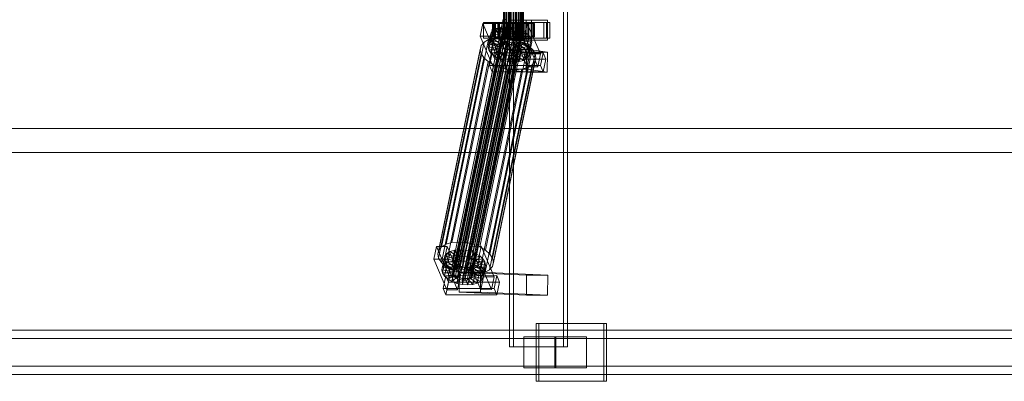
# Model space of a CAD drawing. Header units: millimetres. Extents: x -3490 to 61924, y -72580 to 6847.
# Tile 519 of 656: x 20618 to 21504, y -18456 to -18130. Entities that reach past the tile are written whole.
import ezdxf

# ---------------------------------------------------------------- set-up
doc = ezdxf.new("R2010")
doc.units = ezdxf.units.MM
doc.layers.add('superior_C02', color=7, linetype='Continuous', lineweight=0)

msp = doc.modelspace()

# ---------------------------------------------------------------- linework, layer by layer
at = {"layer": 'superior_C02'}
for p, q in [((21058.851, -17575), (21058.851, -18425)), ((21062.427, -18425), (21062.427, -17575)), ((21107.342, -18425), (21107.342, -17575)), ((21110.918, -17575), (21110.918, -18425)), ((21053.359, -18148), (21053.359, -17852)), ((21053.571, -18148), (21053.571, -17852)), ((21053.761, -18148), (21053.761, -17852)), ((21054.38, -18148), (21054.38, -17852)), ((21054.748, -18148), (21054.748, -17852)), ((21055.733, -18148), (21055.733, -17852)), ((21056.253, -18148), (21056.253, -17852)), ((21057.537, -18148), (21057.537, -17852)), ((21058.174, -18148), (21058.174, -17852)), ((21059.669, -18148), (21059.669, -17852)), ((21060.379, -18148), (21060.379, -17852)), ((21061.984, -18148), (21061.984, -17852)), ((21062.719, -18148), (21062.719, -17852)), ((21064.324, -18148), (21064.324, -17852)), ((21065.034, -18148), (21065.034, -17852)), ((21066.53, -18148), (21066.53, -17852)), ((21067.166, -18148), (21067.166, -17852)), ((21068.451, -18148), (21068.451, -17852)), ((21068.97, -18148), (21068.97, -17852)), ((21069.956, -18148), (21069.956, -17852)), ((21070.323, -18148), (21070.323, -17852)), ((21070.943, -17852), (21070.943, -18148)), ((21071.133, -18148), (21071.133, -17852)), ((21071.344, -18148), (21071.344, -17852)), ((21053.003, -18130), (21032.6, -18228.298)), ((21034.379, -18228.298), (21054.781, -18130)), ((21034.763, -18133.859), (21032.382, -18145.327)), ((21044.308, -18133.847), (21034.763, -18133.859)), ((21046.513, -18161.391), (21034.763, -18133.859)), ((21044.997, -18133), (21035.451, -18133)), ((21035.451, -18133), (21035.451, -18147)), ((21049.758, -18133), (21035.451, -18133)), ((21041.928, -18145.315), (21044.308, -18133.847)), ((21043.814, -18134), (21043.368, -18134)), ((21043.368, -18134), (21053.359, -18134)), ((21043.368, -18146), (21043.368, -18134)), ((21043.368, -18134), (21044.215, -18134)), ((21045.523, -18134), (21043.814, -18134)), ((21043.814, -18134), (21053.571, -18134)), ((21043.814, -18146), (21043.814, -18134)), ((21047.172, -18138.419), (21044.155, -18140.156)), ((21044.215, -18134), (21053.761, -18134)), ((21044.215, -18146), (21044.215, -18134)), ((21044.215, -18134), (21046.299, -18134)), ((21044.308, -18133.847), (21056.059, -18161.379)), ((21044.997, -18147), (21044.997, -18133)), ((21044.997, -18133), (21059.303, -18133)), ((21045.132, -18148.249), (21047.172, -18138.419)), ((21048.379, -18134), (21045.523, -18134)), ((21045.523, -18134), (21054.38, -18134)), ((21045.523, -18146), (21045.523, -18134)), ((21092.116, -18133), (21046.298, -18133)), ((21046.298, -18133), (21046.298, -18147)), ((21049.278, -18133), (21046.298, -18133)), ((21046.299, -18134), (21054.748, -18134)), ((21046.299, -18146), (21046.299, -18134)), ((21046.299, -18134), (21049.477, -18134)), ((21051.082, -18137.325), (21047.172, -18138.419)), ((21047.172, -18138.419), (21054.065, -18143.38)), ((21052.188, -18134), (21048.379, -18134)), ((21048.379, -18134), (21055.733, -18134)), ((21048.379, -18146), (21048.379, -18134)), ((21049.042, -18147.155), (21051.082, -18137.325)), ((21049.278, -18147), (21049.278, -18133)), ((21049.278, -18133), (21095.097, -18133)), ((21049.477, -18134), (21056.253, -18134)), ((21049.477, -18146), (21049.477, -18134)), ((21049.477, -18134), (21053.532, -18134)), ((21049.758, -18147), (21049.758, -18133)), ((21049.758, -18133), (21059.303, -18133)), ((21055.617, -18136.948), (21051.082, -18137.325)), ((21051.082, -18137.325), (21055.917, -18142.862)), ((21056.689, -18134), (21052.188, -18134)), ((21052.188, -18134), (21057.537, -18134)), ((21052.188, -18146), (21052.188, -18134)), ((21053.359, -18134), (21053.571, -18134)), ((21053.359, -18134), (21053.359, -18146)), ((21053.761, -18134), (21053.359, -18134)), ((21053.532, -18134), (21058.174, -18134)), ((21053.532, -18146), (21053.532, -18134)), ((21053.532, -18134), (21058.188, -18134)), ((21053.571, -18134), (21054.38, -18134)), ((21053.571, -18134), (21053.571, -18146)), ((21053.577, -18146.777), (21055.617, -18136.948)), ((21053.761, -18134), (21053.761, -18146)), ((21054.748, -18134), (21053.761, -18134)), ((21054.38, -18134), (21055.733, -18134)), ((21054.38, -18134), (21054.38, -18146)), ((21054.748, -18134), (21054.748, -18146)), ((21056.253, -18134), (21054.748, -18134)), ((21060.47, -18137.313), (21055.617, -18136.948)), ((21055.617, -18136.948), (21058.065, -18142.683)), ((21055.733, -18134), (21057.537, -18134)), ((21055.733, -18134), (21055.733, -18146)), ((21056.253, -18134), (21056.253, -18146)), ((21058.174, -18134), (21056.253, -18134)), ((21061.576, -18134), (21056.689, -18134)), ((21056.689, -18134), (21059.669, -18134)), ((21056.689, -18146), (21056.689, -18134)), ((21057.537, -18134), (21059.669, -18134)), ((21057.537, -18134), (21057.537, -18146)), ((21058.174, -18134), (21058.174, -18146)), ((21060.379, -18134), (21058.174, -18134)), ((21058.188, -18134), (21060.379, -18134)), ((21058.188, -18146), (21058.188, -18134)), ((21058.188, -18134), (21063.128, -18134)), ((21058.43, -18147.143), (21060.47, -18137.313)), ((21059.303, -18133), (21059.303, -18147)), ((21078.752, -18131), (21059.661, -18131)), ((21059.661, -18131), (21059.661, -18149)), ((21073.849, -18131), (21059.661, -18131)), ((21059.669, -18134), (21061.984, -18134)), ((21059.669, -18134), (21059.669, -18146)), ((21060.47, -18137.313), (21060.364, -18142.856)), ((21060.379, -18134), (21060.379, -18146)), ((21062.719, -18134), (21060.379, -18134)), ((21065.309, -18138.396), (21060.47, -18137.313)), ((21066.516, -18134), (21061.576, -18134)), ((21061.576, -18134), (21061.984, -18134)), ((21061.576, -18146), (21061.576, -18134)), ((21061.984, -18134), (21064.324, -18134)), ((21061.984, -18134), (21061.984, -18146)), ((21065.309, -18138.396), (21062.656, -18143.369)), ((21063.128, -18134), (21062.719, -18134)), ((21062.719, -18134), (21062.719, -18146)), ((21065.034, -18134), (21062.719, -18134)), ((21065.308, -18133.821), (21062.928, -18145.289)), ((21063.128, -18146), (21063.128, -18134)), ((21063.128, -18134), (21068.015, -18134)), ((21063.269, -18148.226), (21065.309, -18138.396)), ((21066.516, -18134), (21064.324, -18134)), ((21064.324, -18134), (21066.53, -18134)), ((21064.324, -18134), (21064.324, -18146)), ((21068.015, -18134), (21065.034, -18134)), ((21065.034, -18134), (21065.034, -18146)), ((21067.166, -18134), (21065.034, -18134)), ((21074.854, -18133.809), (21065.308, -18133.821)), ((21077.059, -18161.353), (21065.308, -18133.821)), ((21069.804, -18140.123), (21065.309, -18138.396)), ((21075.542, -18133), (21065.997, -18133)), ((21065.997, -18133), (21065.997, -18147)), ((21080.303, -18133), (21065.997, -18133)), ((21071.172, -18134), (21066.516, -18134)), ((21066.516, -18146), (21066.516, -18134)), ((21071.172, -18134), (21066.53, -18134)), ((21066.53, -18134), (21068.451, -18134)), ((21066.53, -18134), (21066.53, -18146)), ((21072.516, -18134), (21067.166, -18134)), ((21067.166, -18134), (21067.166, -18146)), ((21068.97, -18134), (21067.166, -18134)), ((21068.015, -18146), (21068.015, -18134)), ((21068.015, -18134), (21072.516, -18134)), ((21075.227, -18134), (21068.451, -18134)), ((21068.451, -18134), (21069.956, -18134)), ((21068.451, -18134), (21068.451, -18146)), ((21076.324, -18134), (21068.97, -18134)), ((21068.97, -18134), (21068.97, -18146)), ((21070.323, -18134), (21068.97, -18134)), ((21078.405, -18134), (21069.956, -18134)), ((21069.956, -18134), (21070.943, -18134)), ((21069.956, -18134), (21069.956, -18146)), ((21079.181, -18134), (21070.323, -18134)), ((21070.323, -18134), (21070.323, -18146)), ((21071.133, -18134), (21070.323, -18134)), ((21070.943, -18134), (21080.488, -18134)), ((21070.943, -18146), (21070.943, -18134)), ((21070.943, -18134), (21071.344, -18134)), ((21080.89, -18134), (21071.133, -18134)), ((21071.133, -18134), (21071.133, -18146)), ((21071.344, -18134), (21071.133, -18134)), ((21075.227, -18134), (21071.172, -18134)), ((21071.172, -18146), (21071.172, -18134)), ((21081.336, -18134), (21071.344, -18134)), ((21071.344, -18134), (21071.344, -18146)), ((21072.473, -18145.277), (21074.854, -18133.809)), ((21072.516, -18146), (21072.516, -18134)), ((21072.516, -18134), (21076.324, -18134)), ((21073.849, -18149), (21073.849, -18131)), ((21073.849, -18131), (21092.94, -18131)), ((21074.854, -18133.809), (21086.604, -18161.341)), ((21078.405, -18134), (21075.227, -18134)), ((21075.227, -18146), (21075.227, -18134)), ((21075.542, -18147), (21075.542, -18133)), ((21075.542, -18133), (21089.849, -18133)), ((21076.324, -18146), (21076.324, -18134)), ((21076.324, -18134), (21079.181, -18134)), ((21080.488, -18134), (21078.405, -18134)), ((21078.405, -18146), (21078.405, -18134)), ((21078.752, -18149), (21078.752, -18131)), ((21078.752, -18131), (21092.94, -18131)), ((21079.181, -18146), (21079.181, -18134)), ((21079.181, -18134), (21080.89, -18134)), ((21080.303, -18147), (21080.303, -18133)), ((21080.303, -18133), (21089.849, -18133)), ((21080.488, -18134), (21080.488, -18146)), ((21081.336, -18134), (21080.488, -18134)), ((21080.89, -18146), (21080.89, -18134)), ((21080.89, -18134), (21081.336, -18134)), ((21081.336, -18146), (21081.336, -18134)), ((21089.849, -18133), (21089.849, -18147)), ((21092.116, -18147), (21092.116, -18133)), ((21092.116, -18133), (21095.097, -18133)), ((21092.94, -18131), (21092.94, -18149)), ((21095.097, -18133), (21095.097, -18147)), ((21007.012, -18331.197), (21045.267, -18146.887)), ((21007.365, -18358.68), (21051.74, -18144.881)), ((21007.642, -18360.017), (21052.018, -18146.218)), ((21007.692, -18357.434), (21052.067, -18143.635)), ((21008.505, -18361.352), (21052.881, -18147.554)), ((21008.601, -18356.363), (21052.976, -18142.565)), ((21010.03, -18355.541), (21054.405, -18141.742)), ((21011.882, -18355.022), (21056.257, -18141.224)), ((21013.076, -18330.692), (21051.33, -18146.383)), ((21014.03, -18354.844), (21058.405, -18141.045)), ((21016.329, -18355.017), (21060.704, -18141.218)), ((21018.621, -18355.53), (21062.996, -18141.731)), ((21019.563, -18331.181), (21057.817, -18146.872)), ((21020.75, -18356.348), (21065.126, -18142.549)), ((21022.572, -18357.415), (21066.947, -18143.617)), ((21023.961, -18358.659), (21068.337, -18144.861)), ((21069.2, -18146.196), (21024.824, -18359.995)), ((21025.102, -18361.332), (21069.477, -18147.533)), ((21032.382, -18145.327), (21041.928, -18145.315)), ((21032.382, -18145.327), (21044.133, -18172.859)), ((21035.451, -18147), (21044.997, -18147)), ((21035.451, -18147), (21049.758, -18147)), ((21039.506, -18154.877), (21041.546, -18145.047)), ((21045.267, -18146.887), (21040.041, -18148.35)), ((21040.092, -18157.698), (21042.132, -18147.868)), ((21040.196, -18152.246), (21042.236, -18142.416)), ((21042.236, -18142.416), (21041.546, -18145.047)), ((21041.546, -18145.047), (21051.4, -18146.52)), ((21041.546, -18145.047), (21042.132, -18147.868)), ((21053.678, -18172.847), (21041.928, -18145.315)), ((21042.115, -18149.985), (21044.155, -18140.156)), ((21042.132, -18147.868), (21051.678, -18147.856)), ((21042.132, -18147.868), (21043.954, -18150.688)), ((21044.155, -18140.156), (21042.236, -18142.416)), ((21042.236, -18142.416), (21051.727, -18145.274)), ((21053.359, -18146), (21043.368, -18146)), ((21043.368, -18146), (21043.814, -18146)), ((21044.215, -18146), (21043.368, -18146)), ((21053.571, -18146), (21043.814, -18146)), ((21043.814, -18146), (21045.523, -18146)), ((21044.155, -18140.156), (21052.636, -18144.203)), ((21053.761, -18146), (21044.215, -18146)), ((21046.299, -18146), (21044.215, -18146)), ((21059.303, -18147), (21044.997, -18147)), ((21045.132, -18148.249), (21049.042, -18147.155)), ((21051.33, -18146.383), (21045.267, -18146.887)), ((21054.38, -18146), (21045.523, -18146)), ((21045.523, -18146), (21048.379, -18146)), ((21046.298, -18147), (21092.116, -18147)), ((21046.298, -18147), (21049.278, -18147)), ((21054.748, -18146), (21046.299, -18146)), ((21049.477, -18146), (21046.299, -18146)), ((21055.733, -18146), (21048.379, -18146)), ((21048.379, -18146), (21052.188, -18146)), ((21049.042, -18147.155), (21053.577, -18146.777)), ((21053.877, -18152.692), (21049.042, -18147.155)), ((21095.097, -18147), (21049.278, -18147)), ((21051.4, -18146.52), (21049.36, -18156.35)), ((21056.253, -18146), (21049.477, -18146)), ((21053.532, -18146), (21049.477, -18146)), ((21051.678, -18147.856), (21049.637, -18157.686)), ((21051.727, -18145.274), (21049.687, -18155.103)), ((21059.303, -18147), (21049.758, -18147)), ((21052.636, -18144.203), (21050.596, -18154.033)), ((21057.817, -18146.872), (21051.33, -18146.383)), ((21051.4, -18146.52), (21051.727, -18145.274)), ((21051.678, -18147.856), (21051.4, -18146.52)), ((21052.541, -18149.192), (21051.678, -18147.856)), ((21051.727, -18145.274), (21052.636, -18144.203)), ((21052.067, -18143.635), (21051.74, -18144.881)), ((21051.74, -18144.881), (21052.018, -18146.218)), ((21052.018, -18146.218), (21052.881, -18147.554)), ((21054.065, -18143.38), (21052.025, -18153.21)), ((21052.976, -18142.565), (21052.067, -18143.635)), ((21057.537, -18146), (21052.188, -18146)), ((21052.188, -18146), (21056.689, -18146)), ((21052.636, -18144.203), (21054.065, -18143.38)), ((21052.881, -18147.554), (21054.27, -18148.798)), ((21054.405, -18141.742), (21052.976, -18142.565)), ((21053.571, -18146), (21053.359, -18146)), ((21053.359, -18146), (21053.761, -18146)), ((21058.174, -18146), (21053.532, -18146)), ((21058.188, -18146), (21053.532, -18146)), ((21054.38, -18146), (21053.571, -18146)), ((21056.025, -18152.513), (21053.577, -18146.777)), ((21053.577, -18146.777), (21058.43, -18147.143)), ((21053.761, -18146), (21054.748, -18146)), ((21055.917, -18142.862), (21053.877, -18152.692)), ((21054.065, -18143.38), (21055.917, -18142.862)), ((21055.733, -18146), (21054.38, -18146)), ((21056.257, -18141.224), (21054.405, -18141.742)), ((21054.748, -18146), (21056.253, -18146)), ((21057.537, -18146), (21055.733, -18146)), ((21055.917, -18142.862), (21058.065, -18142.683)), ((21058.065, -18142.683), (21056.025, -18152.513)), ((21056.253, -18146), (21058.174, -18146)), ((21058.405, -18141.045), (21056.257, -18141.224)), ((21059.669, -18146), (21056.689, -18146)), ((21056.689, -18146), (21061.576, -18146)), ((21059.669, -18146), (21057.537, -18146)), ((21064.286, -18148.32), (21057.817, -18146.872)), ((21058.065, -18142.683), (21060.364, -18142.856)), ((21058.174, -18146), (21060.379, -18146)), ((21060.379, -18146), (21058.188, -18146)), ((21063.128, -18146), (21058.188, -18146)), ((21060.364, -18142.856), (21058.324, -18152.686)), ((21058.324, -18152.686), (21058.43, -18147.143)), ((21060.704, -18141.218), (21058.405, -18141.045)), ((21058.43, -18147.143), (21063.269, -18148.226)), ((21061.984, -18146), (21059.669, -18146)), ((21060.364, -18142.856), (21062.656, -18143.369)), ((21060.379, -18146), (21062.719, -18146)), ((21062.656, -18143.369), (21060.616, -18153.199)), ((21062.996, -18141.731), (21060.704, -18141.218)), ((21061.984, -18146), (21061.576, -18146)), ((21061.576, -18146), (21066.516, -18146)), ((21064.324, -18146), (21061.984, -18146)), ((21062.656, -18143.369), (21064.785, -18144.188)), ((21062.719, -18146), (21063.128, -18146)), ((21062.719, -18146), (21065.034, -18146)), ((21064.785, -18144.188), (21062.745, -18154.017)), ((21062.928, -18145.289), (21072.473, -18145.277)), ((21062.928, -18145.289), (21074.679, -18172.821)), ((21065.126, -18142.549), (21062.996, -18141.731)), ((21068.015, -18146), (21063.128, -18146)), ((21066.53, -18146), (21064.324, -18146)), ((21064.324, -18146), (21066.516, -18146)), ((21066.607, -18145.255), (21064.567, -18155.085)), ((21069.804, -18140.123), (21064.785, -18144.188)), ((21064.785, -18144.188), (21066.607, -18145.255)), ((21065.034, -18146), (21068.015, -18146)), ((21065.034, -18146), (21067.166, -18146)), ((21066.947, -18143.617), (21065.126, -18142.549)), ((21067.997, -18146.499), (21065.956, -18156.329)), ((21065.997, -18147), (21075.542, -18147)), ((21065.997, -18147), (21080.303, -18147)), ((21066.516, -18146), (21071.172, -18146)), ((21068.451, -18146), (21066.53, -18146)), ((21066.53, -18146), (21071.172, -18146)), ((21073.65, -18142.377), (21066.607, -18145.255)), ((21066.607, -18145.255), (21067.997, -18146.499)), ((21066.819, -18157.665), (21068.86, -18147.835)), ((21068.337, -18144.861), (21066.947, -18143.617)), ((21067.166, -18146), (21072.516, -18146)), ((21067.166, -18146), (21068.97, -18146)), ((21067.764, -18149.953), (21069.804, -18140.123)), ((21076.583, -18145.003), (21067.997, -18146.499)), ((21067.997, -18146.499), (21068.86, -18147.835)), ((21072.516, -18146), (21068.015, -18146)), ((21069.2, -18146.196), (21068.337, -18144.861)), ((21069.956, -18146), (21068.451, -18146)), ((21068.451, -18146), (21075.227, -18146)), ((21068.86, -18147.835), (21078.405, -18147.823)), ((21068.86, -18147.835), (21069.137, -18149.171)), ((21068.97, -18146), (21076.324, -18146)), ((21068.97, -18146), (21070.323, -18146)), ((21069.15, -18148.779), (21069.477, -18147.533)), ((21069.477, -18147.533), (21069.2, -18146.196)), ((21073.65, -18142.377), (21069.804, -18140.123)), ((21070.943, -18146), (21069.956, -18146)), ((21069.956, -18146), (21078.405, -18146)), ((21070.323, -18146), (21079.181, -18146)), ((21070.323, -18146), (21071.133, -18146)), ((21080.488, -18146), (21070.943, -18146)), ((21071.344, -18146), (21070.943, -18146)), ((21071.133, -18146), (21080.89, -18146)), ((21071.133, -18146), (21071.344, -18146)), ((21071.172, -18146), (21075.227, -18146)), ((21071.344, -18146), (21081.336, -18146)), ((21071.609, -18152.207), (21073.65, -18142.377)), ((21084.224, -18172.809), (21072.473, -18145.277)), ((21076.324, -18146), (21072.516, -18146)), ((21076.583, -18145.003), (21073.65, -18142.377)), ((21074.543, -18154.833), (21076.583, -18145.003)), ((21075.227, -18146), (21078.405, -18146)), ((21089.849, -18147), (21075.542, -18147)), ((21079.181, -18146), (21076.324, -18146)), ((21078.405, -18147.823), (21076.365, -18157.653)), ((21078.405, -18147.823), (21076.583, -18145.003)), ((21078.405, -18146), (21080.488, -18146)), ((21078.991, -18150.644), (21078.405, -18147.823)), ((21080.89, -18146), (21079.181, -18146)), ((21089.849, -18147), (21080.303, -18147)), ((21080.488, -18146), (21081.336, -18146)), ((21081.336, -18146), (21080.89, -18146)), ((21095.097, -18147), (21092.116, -18147)), ((20995.187, -18338.003), (21033.442, -18153.694)), ((20997.753, -18334.981), (21036.007, -18150.672)), ((21001.786, -18332.659), (21040.041, -18148.35)), ((21009.895, -18362.596), (21054.27, -18148.798)), ((21011.716, -18363.664), (21056.092, -18149.865)), ((21013.846, -18364.482), (21058.221, -18150.683)), ((21016.138, -18364.995), (21060.513, -18151.196)), ((21018.436, -18365.168), (21062.812, -18151.369)), ((21020.585, -18364.989), (21064.96, -18151.191)), ((21022.437, -18364.471), (21066.812, -18150.672)), ((21023.866, -18363.648), (21068.241, -18149.85)), ((21024.775, -18362.578), (21069.15, -18148.779)), ((21026.031, -18332.629), (21064.286, -18148.32)), ((21032.041, -18334.938), (21070.296, -18150.629)), ((21033.442, -18153.694), (21032.52, -18157.211)), ((21036.007, -18150.672), (21033.442, -18153.694)), ((21040.041, -18148.35), (21036.007, -18150.672)), ((21037.182, -18337.95), (21075.437, -18153.641)), ((21039.506, -18154.877), (21040.196, -18152.246)), ((21049.36, -18156.35), (21039.506, -18154.877)), ((21040.092, -18157.698), (21039.506, -18154.877)), ((21040.196, -18152.246), (21042.115, -18149.985)), ((21049.687, -18155.103), (21040.196, -18152.246)), ((21041.914, -18160.518), (21043.954, -18150.688)), ((21042.115, -18149.985), (21045.132, -18148.249)), ((21050.596, -18154.033), (21042.115, -18149.985)), ((21043.954, -18150.688), (21052.541, -18149.192)), ((21043.954, -18150.688), (21046.888, -18153.314)), ((21044.847, -18163.144), (21046.888, -18153.314)), ((21052.025, -18153.21), (21045.132, -18148.249)), ((21046.888, -18153.314), (21053.93, -18150.436)), ((21046.888, -18153.314), (21050.733, -18155.567)), ((21048.693, -18165.397), (21050.733, -18155.567)), ((21049.687, -18155.103), (21049.36, -18156.35)), ((21049.36, -18156.35), (21049.637, -18157.686)), ((21050.596, -18154.033), (21049.687, -18155.103)), ((21052.541, -18149.192), (21050.5, -18159.022)), ((21052.025, -18153.21), (21050.596, -18154.033)), ((21050.733, -18155.567), (21055.752, -18151.503)), ((21050.733, -18155.567), (21055.229, -18157.295)), ((21053.93, -18150.436), (21051.89, -18160.266)), ((21053.877, -18152.692), (21052.025, -18153.21)), ((21053.93, -18150.436), (21052.541, -18149.192)), ((21053.761, -18148), (21053.359, -18148)), ((21053.359, -18148), (21053.571, -18148)), ((21053.571, -18148), (21054.38, -18148)), ((21055.752, -18151.503), (21053.712, -18161.333)), ((21054.748, -18148), (21053.761, -18148)), ((21056.025, -18152.513), (21053.877, -18152.692)), ((21055.752, -18151.503), (21053.93, -18150.436)), ((21054.27, -18148.798), (21056.092, -18149.865)), ((21054.38, -18148), (21055.733, -18148)), ((21056.253, -18148), (21054.748, -18148)), ((21055.229, -18157.295), (21057.881, -18152.321)), ((21055.733, -18148), (21057.537, -18148)), ((21057.881, -18152.321), (21055.752, -18151.503)), ((21057.881, -18152.321), (21055.841, -18162.151)), ((21058.324, -18152.686), (21056.025, -18152.513)), ((21056.092, -18149.865), (21058.221, -18150.683)), ((21058.174, -18148), (21056.253, -18148)), ((21057.537, -18148), (21059.669, -18148)), ((21060.173, -18152.835), (21057.881, -18152.321)), ((21060.173, -18152.835), (21058.133, -18162.664)), ((21060.379, -18148), (21058.174, -18148)), ((21058.221, -18150.683), (21060.513, -18151.196)), ((21060.616, -18153.199), (21058.324, -18152.686)), ((21059.661, -18149), (21078.752, -18149)), ((21073.849, -18149), (21059.661, -18149)), ((21059.669, -18148), (21061.984, -18148)), ((21060.067, -18158.378), (21060.173, -18152.835)), ((21062.472, -18153.008), (21060.173, -18152.835)), ((21062.719, -18148), (21060.379, -18148)), ((21062.472, -18153.008), (21060.432, -18162.837)), ((21060.513, -18151.196), (21062.812, -18151.369)), ((21060.616, -18153.199), (21063.269, -18148.226)), ((21062.745, -18154.017), (21060.616, -18153.199)), ((21061.984, -18148), (21064.324, -18148)), ((21064.62, -18152.829), (21062.472, -18153.008)), ((21064.92, -18158.743), (21062.472, -18153.008)), ((21064.62, -18152.829), (21062.58, -18162.659)), ((21065.034, -18148), (21062.719, -18148)), ((21062.745, -18154.017), (21067.764, -18149.953)), ((21064.567, -18155.085), (21062.745, -18154.017)), ((21062.812, -18151.369), (21064.96, -18151.191)), ((21063.269, -18148.226), (21067.764, -18149.953)), ((21070.296, -18150.629), (21064.286, -18148.32)), ((21064.324, -18148), (21066.53, -18148)), ((21066.472, -18152.311), (21064.432, -18162.14)), ((21064.567, -18155.085), (21071.609, -18152.207)), ((21065.956, -18156.329), (21064.567, -18155.085)), ((21066.472, -18152.311), (21064.62, -18152.829)), ((21069.456, -18158.366), (21064.62, -18152.829)), ((21064.96, -18151.191), (21066.812, -18150.672)), ((21067.166, -18148), (21065.034, -18148)), ((21067.901, -18151.488), (21065.861, -18161.318)), ((21065.956, -18156.329), (21074.543, -18154.833)), ((21066.819, -18157.665), (21065.956, -18156.329)), ((21067.901, -18151.488), (21066.472, -18152.311)), ((21073.365, -18157.272), (21066.472, -18152.311)), ((21066.53, -18148), (21068.451, -18148)), ((21068.81, -18150.417), (21066.77, -18160.247)), ((21066.812, -18150.672), (21068.241, -18149.85)), ((21069.137, -18149.171), (21067.097, -18159.001)), ((21068.97, -18148), (21067.166, -18148)), ((21067.764, -18149.953), (21071.609, -18152.207)), ((21068.81, -18150.417), (21067.901, -18151.488)), ((21076.382, -18155.535), (21067.901, -18151.488)), ((21068.241, -18149.85), (21069.15, -18148.779)), ((21068.451, -18148), (21069.956, -18148)), ((21069.137, -18149.171), (21068.81, -18150.417)), ((21078.301, -18153.275), (21068.81, -18150.417)), ((21070.323, -18148), (21068.97, -18148)), ((21078.991, -18150.644), (21069.137, -18149.171)), ((21069.956, -18148), (21070.943, -18148)), ((21075.437, -18153.641), (21070.296, -18150.629)), ((21071.133, -18148), (21070.323, -18148)), ((21070.943, -18148), (21071.344, -18148)), ((21071.344, -18148), (21071.133, -18148)), ((21071.609, -18152.207), (21074.543, -18154.833)), ((21073.365, -18157.272), (21076.382, -18155.535)), ((21092.94, -18149), (21073.849, -18149)), ((21074.342, -18165.365), (21076.382, -18155.535)), ((21074.543, -18154.833), (21076.365, -18157.653)), ((21079.358, -18157.152), (21075.437, -18153.641)), ((21076.261, -18163.105), (21078.301, -18153.275)), ((21076.382, -18155.535), (21078.301, -18153.275)), ((21076.951, -18160.474), (21078.991, -18150.644)), ((21078.301, -18153.275), (21078.991, -18150.644)), ((21092.94, -18149), (21078.752, -18149)), ((20994.265, -18341.52), (21032.52, -18157.211)), ((20995.048, -18345.291), (21033.303, -18160.982)), ((20997.484, -18349.061), (21035.738, -18164.752)), ((21032.52, -18157.211), (21033.303, -18160.982)), ((21033.303, -18160.982), (21035.738, -18164.752)), ((21035.738, -18164.752), (21039.66, -18168.263)), ((21049.637, -18157.686), (21040.092, -18157.698)), ((21041.914, -18160.518), (21040.092, -18157.698)), ((21043.16, -18160.247), (21040.78, -18171.715)), ((21041.104, -18341.461), (21079.358, -18157.152)), ((21050.5, -18159.022), (21041.914, -18160.518)), ((21044.847, -18163.144), (21041.914, -18160.518)), ((21088.978, -18160.19), (21043.16, -18160.247)), ((21045.608, -18165.983), (21043.16, -18160.247)), ((21081.794, -18160.922), (21043.539, -18345.231)), ((21044.133, -18172.859), (21046.513, -18161.391)), ((21044.322, -18349.002), (21082.577, -18164.693)), ((21051.89, -18160.266), (21044.847, -18163.144)), ((21048.693, -18165.397), (21044.847, -18163.144)), ((21046.513, -18161.391), (21056.059, -18161.379)), ((21053.712, -18161.333), (21048.693, -18165.397)), ((21053.188, -18167.125), (21048.693, -18165.397)), ((21049.637, -18157.686), (21050.5, -18159.022)), ((21050.5, -18159.022), (21051.89, -18160.266)), ((21051.89, -18160.266), (21053.712, -18161.333)), ((21053.188, -18167.125), (21055.229, -18157.295)), ((21055.841, -18162.151), (21053.188, -18167.125)), ((21056.059, -18161.379), (21053.678, -18172.847)), ((21053.712, -18161.333), (21055.841, -18162.151)), ((21055.458, -18156.962), (21055.21, -18174.943)), ((21055.229, -18157.295), (21060.067, -18158.378)), ((21074.548, -18156.962), (21055.458, -18156.962)), ((21073.966, -18159.83), (21055.458, -18156.962)), ((21055.841, -18162.151), (21058.133, -18162.664)), ((21058.027, -18168.208), (21060.067, -18158.378)), ((21058.133, -18162.664), (21058.027, -18168.208)), ((21058.133, -18162.664), (21060.432, -18162.837)), ((21060.067, -18158.378), (21064.92, -18158.743)), ((21060.432, -18162.837), (21062.58, -18162.659)), ((21060.432, -18162.837), (21062.88, -18168.573)), ((21062.58, -18162.659), (21064.432, -18162.14)), ((21062.58, -18162.659), (21067.415, -18168.196)), ((21062.88, -18168.573), (21064.92, -18158.743)), ((21064.432, -18162.14), (21065.861, -18161.318)), ((21064.432, -18162.14), (21071.325, -18167.102)), ((21064.92, -18158.743), (21069.456, -18158.366)), ((21065.861, -18161.318), (21066.77, -18160.247)), ((21065.861, -18161.318), (21074.342, -18165.365)), ((21066.77, -18160.247), (21067.097, -18159.001)), ((21066.77, -18160.247), (21076.261, -18163.105)), ((21076.365, -18157.653), (21066.819, -18157.665)), ((21067.097, -18159.001), (21066.819, -18157.665)), ((21067.097, -18159.001), (21076.951, -18160.474)), ((21067.415, -18168.196), (21069.456, -18158.366)), ((21069.456, -18158.366), (21073.365, -18157.272)), ((21071.325, -18167.102), (21073.365, -18157.272)), ((21074.342, -18165.365), (21071.325, -18167.102)), ((21073.719, -18177.811), (21073.966, -18159.83)), ((21073.966, -18159.83), (21093.057, -18159.83)), ((21074.301, -18174.943), (21074.548, -18156.962)), ((21076.261, -18163.105), (21074.342, -18165.365)), ((21074.548, -18156.962), (21093.057, -18159.83)), ((21074.679, -18172.821), (21077.059, -18161.353)), ((21076.951, -18160.474), (21076.261, -18163.105)), ((21076.365, -18157.653), (21076.951, -18160.474)), ((21077.059, -18161.353), (21086.604, -18161.341)), ((21081.794, -18160.922), (21079.358, -18157.152)), ((21081.655, -18168.21), (21082.577, -18164.693)), ((21082.577, -18164.693), (21081.794, -18160.922)), ((21086.604, -18161.341), (21084.224, -18172.809)), ((21086.598, -18171.658), (21088.978, -18160.19)), ((21088.978, -18160.19), (21091.426, -18165.926)), ((21093.057, -18159.83), (21092.81, -18177.811)), ((21001.405, -18352.572), (21039.66, -18168.263)), ((21006.546, -18355.584), (21044.801, -18171.275)), ((21012.556, -18357.893), (21050.811, -18173.584)), ((21036.801, -18357.863), (21075.056, -18173.554)), ((21039.66, -18168.263), (21044.801, -18171.275)), ((21040.78, -18171.715), (21086.598, -18171.658)), ((21040.78, -18171.715), (21043.228, -18177.451)), ((21040.835, -18355.541), (21079.089, -18171.232)), ((21043.228, -18177.451), (21045.608, -18165.983)), ((21043.4, -18352.519), (21081.655, -18168.21)), ((21053.678, -18172.847), (21044.133, -18172.859)), ((21044.801, -18171.275), (21050.811, -18173.584)), ((21045.608, -18165.983), (21091.426, -18165.926)), ((21050.811, -18173.584), (21057.279, -18175.032)), ((21058.027, -18168.208), (21053.188, -18167.125)), ((21062.88, -18168.573), (21058.027, -18168.208)), ((21067.415, -18168.196), (21062.88, -18168.573)), ((21071.325, -18167.102), (21067.415, -18168.196)), ((21069.83, -18175.016), (21075.056, -18173.554)), ((21084.224, -18172.809), (21074.679, -18172.821)), ((21075.056, -18173.554), (21079.089, -18171.232)), ((21079.089, -18171.232), (21081.655, -18168.21)), ((21089.046, -18177.394), (21086.598, -18171.658)), ((21091.426, -18165.926), (21089.046, -18177.394)), ((21019.025, -18359.341), (21057.279, -18175.032)), ((21025.512, -18359.83), (21063.766, -18175.521)), ((21031.575, -18359.326), (21069.83, -18175.016)), ((21089.046, -18177.394), (21043.228, -18177.451)), ((21055.21, -18174.943), (21074.301, -18174.943)), ((21073.719, -18177.811), (21055.21, -18174.943)), ((21057.279, -18175.032), (21063.766, -18175.521)), ((21063.766, -18175.521), (21069.83, -18175.016)), ((21092.81, -18177.811), (21073.719, -18177.811)), ((21092.81, -18177.811), (21074.301, -18174.943)), ((21032.6, -18228.298), (20096.643, -18228.298)), ((20098.422, -18228.298), (21034.379, -18228.298)), ((21032.6, -18228.298), (21034.379, -18228.298)), ((21968.557, -18228.298), (21032.6, -18228.298)), ((21034.379, -18228.298), (21970.336, -18228.298)), ((24634.01, -18250), (15575.415, -18250)), ((15576.913, -18250), (24635.508, -18250)), ((20997.753, -18334.981), (21001.786, -18332.659)), ((21001.786, -18332.659), (21007.012, -18331.197)), ((21007.012, -18331.197), (21013.076, -18330.692)), ((21013.076, -18330.692), (21019.563, -18331.181)), ((21019.563, -18331.181), (21026.031, -18332.629)), ((21026.031, -18332.629), (21032.041, -18334.938)), ((20993.108, -18334.551), (20990.727, -18346.02)), ((21002.653, -18334.539), (20993.108, -18334.551)), ((21004.858, -18362.083), (20993.108, -18334.551)), ((20994.265, -18341.52), (20995.187, -18338.003)), ((20995.048, -18345.291), (20994.265, -18341.52)), ((20995.187, -18338.003), (20997.753, -18334.981)), ((21000.273, -18346.008), (21002.653, -18334.539)), ((21000.46, -18350.678), (21002.5, -18340.848)), ((21002.5, -18340.848), (21000.581, -18343.108)), ((21005.517, -18339.111), (21002.5, -18340.848)), ((21002.5, -18340.848), (21010.981, -18344.895)), ((21002.653, -18334.539), (21014.404, -18362.071)), ((21003.477, -18348.941), (21005.517, -18339.111)), ((21009.427, -18338.017), (21005.517, -18339.111)), ((21005.517, -18339.111), (21012.41, -18344.073)), ((21007.386, -18347.847), (21009.427, -18338.017)), ((21013.962, -18337.64), (21009.427, -18338.017)), ((21009.427, -18338.017), (21014.262, -18343.554)), ((21011.922, -18347.47), (21013.962, -18337.64)), ((21018.815, -18338.005), (21013.962, -18337.64)), ((21013.962, -18337.64), (21016.41, -18343.376)), ((21016.775, -18347.835), (21018.815, -18338.005)), ((21018.815, -18338.005), (21018.709, -18343.549)), ((21023.654, -18339.088), (21018.815, -18338.005)), ((21023.654, -18339.088), (21021.001, -18344.062)), ((21023.653, -18334.513), (21021.273, -18345.981)), ((21021.613, -18348.918), (21023.654, -18339.088)), ((21028.149, -18340.816), (21023.13, -18344.88)), ((21033.199, -18334.501), (21023.653, -18334.513)), ((21035.404, -18362.045), (21023.653, -18334.513)), ((21028.149, -18340.816), (21023.654, -18339.088)), ((21026.109, -18350.645), (21028.149, -18340.816)), ((21031.995, -18343.069), (21028.149, -18340.816)), ((21030.818, -18345.969), (21033.199, -18334.501)), ((21032.041, -18334.938), (21037.182, -18337.95)), ((21033.199, -18334.501), (21044.949, -18362.033)), ((21037.182, -18337.95), (21041.104, -18341.461)), ((21041.104, -18341.461), (21043.539, -18345.231)), ((20990.727, -18346.02), (21000.273, -18346.008)), ((20990.727, -18346.02), (21002.478, -18373.551)), ((20997.484, -18349.061), (20995.048, -18345.291)), ((21001.405, -18352.572), (20997.484, -18349.061)), ((20997.851, -18355.569), (20999.891, -18345.739)), ((20998.437, -18358.39), (21000.477, -18348.56)), ((20998.541, -18352.938), (21000.581, -18343.108)), ((20998.541, -18352.938), (21000.46, -18350.678)), ((21000.581, -18343.108), (20999.891, -18345.739)), ((20999.891, -18345.739), (21009.745, -18347.212)), ((20999.891, -18345.739), (21000.477, -18348.56)), ((21000.259, -18361.21), (21002.299, -18351.38)), ((21012.023, -18373.539), (21000.273, -18346.008)), ((21000.46, -18350.678), (21003.477, -18348.941)), ((21008.941, -18354.725), (21000.46, -18350.678)), ((21000.477, -18348.56), (21010.023, -18348.548)), ((21000.477, -18348.56), (21002.299, -18351.38)), ((21000.581, -18343.108), (21010.072, -18345.966)), ((21002.299, -18351.38), (21010.886, -18349.884)), ((21002.299, -18351.38), (21005.233, -18354.006)), ((21003.477, -18348.941), (21007.386, -18347.847)), ((21010.37, -18353.902), (21003.477, -18348.941)), ((21005.233, -18354.006), (21012.275, -18351.128)), ((21007.386, -18347.847), (21011.922, -18347.47)), ((21012.222, -18353.384), (21007.386, -18347.847)), ((21009.745, -18347.212), (21007.705, -18357.042)), ((21010.023, -18348.548), (21007.982, -18358.378)), ((21010.072, -18345.966), (21008.032, -18355.796)), ((21010.886, -18349.884), (21008.845, -18359.714)), ((21010.981, -18344.895), (21008.941, -18354.725)), ((21009.745, -18347.212), (21010.072, -18345.966)), ((21010.023, -18348.548), (21009.745, -18347.212)), ((21010.886, -18349.884), (21010.023, -18348.548)), ((21010.072, -18345.966), (21010.981, -18344.895)), ((21012.275, -18351.128), (21010.235, -18360.958)), ((21012.41, -18344.073), (21010.37, -18353.902)), ((21012.275, -18351.128), (21010.886, -18349.884)), ((21010.981, -18344.895), (21012.41, -18344.073)), ((21014.37, -18353.205), (21011.922, -18347.47)), ((21011.922, -18347.47), (21016.775, -18347.835)), ((21014.262, -18343.554), (21012.222, -18353.384)), ((21014.097, -18352.196), (21012.275, -18351.128)), ((21012.41, -18344.073), (21014.262, -18343.554)), ((21014.262, -18343.554), (21016.41, -18343.376)), ((21016.41, -18343.376), (21014.37, -18353.205)), ((21016.41, -18343.376), (21018.709, -18343.549)), ((21018.709, -18343.549), (21016.669, -18353.378)), ((21016.669, -18353.378), (21016.775, -18347.835)), ((21016.775, -18347.835), (21021.613, -18348.918)), ((21018.709, -18343.549), (21021.001, -18344.062)), ((21021.001, -18344.062), (21018.961, -18353.892)), ((21018.961, -18353.892), (21021.613, -18348.918)), ((21021.001, -18344.062), (21023.13, -18344.88)), ((21023.13, -18344.88), (21021.09, -18354.71)), ((21021.09, -18354.71), (21026.109, -18350.645)), ((21021.273, -18345.981), (21030.818, -18345.969)), ((21021.273, -18345.981), (21033.023, -18373.513)), ((21021.613, -18348.918), (21026.109, -18350.645)), ((21024.952, -18345.947), (21022.912, -18355.777)), ((21023.13, -18344.88), (21024.952, -18345.947)), ((21026.342, -18347.191), (21024.301, -18357.021)), ((21031.995, -18343.069), (21024.952, -18345.947)), ((21024.952, -18345.947), (21026.342, -18347.191)), ((21027.155, -18351.109), (21025.115, -18360.939)), ((21025.164, -18358.357), (21027.204, -18348.527)), ((21027.482, -18349.863), (21025.442, -18359.693)), ((21026.109, -18350.645), (21029.954, -18352.899)), ((21027.155, -18351.109), (21026.246, -18352.18)), ((21034.928, -18345.695), (21026.342, -18347.191)), ((21026.342, -18347.191), (21027.204, -18348.527)), ((21027.482, -18349.863), (21027.155, -18351.109)), ((21036.646, -18353.967), (21027.155, -18351.109)), ((21027.204, -18348.527), (21036.75, -18348.515)), ((21027.204, -18348.527), (21027.482, -18349.863)), ((21037.336, -18351.336), (21027.482, -18349.863)), ((21029.954, -18352.899), (21031.995, -18343.069)), ((21042.569, -18373.501), (21030.818, -18345.969)), ((21034.928, -18345.695), (21031.995, -18343.069)), ((21032.888, -18355.525), (21034.928, -18345.695)), ((21036.75, -18348.515), (21034.71, -18358.345)), ((21036.75, -18348.515), (21034.928, -18345.695)), ((21035.296, -18361.166), (21037.336, -18351.336)), ((21036.646, -18353.967), (21037.336, -18351.336)), ((21037.336, -18351.336), (21036.75, -18348.515)), ((21044.322, -18349.002), (21043.4, -18352.519)), ((21043.539, -18345.231), (21044.322, -18349.002)), ((20997.851, -18355.569), (20998.541, -18352.938)), ((21007.705, -18357.042), (20997.851, -18355.569)), ((20998.437, -18358.39), (20997.851, -18355.569)), ((21007.982, -18358.378), (20998.437, -18358.39)), ((21000.259, -18361.21), (20998.437, -18358.39)), ((21008.032, -18355.796), (20998.541, -18352.938)), ((21008.845, -18359.714), (21000.259, -18361.21)), ((21006.546, -18355.584), (21001.405, -18352.572)), ((21003.192, -18363.836), (21005.233, -18354.006)), ((21005.233, -18354.006), (21009.078, -18356.26)), ((21012.556, -18357.893), (21006.546, -18355.584)), ((21007.038, -18366.09), (21009.078, -18356.26)), ((21007.365, -18358.68), (21007.692, -18357.434)), ((21007.642, -18360.017), (21007.365, -18358.68)), ((21008.505, -18361.352), (21007.642, -18360.017)), ((21007.692, -18357.434), (21008.601, -18356.363)), ((21008.032, -18355.796), (21007.705, -18357.042)), ((21007.705, -18357.042), (21007.982, -18358.378)), ((21007.982, -18358.378), (21008.845, -18359.714)), ((21008.941, -18354.725), (21008.032, -18355.796)), ((21008.601, -18356.363), (21010.03, -18355.541)), ((21008.845, -18359.714), (21010.235, -18360.958)), ((21010.37, -18353.902), (21008.941, -18354.725)), ((21009.078, -18356.26), (21014.097, -18352.196)), ((21009.078, -18356.26), (21013.573, -18357.987)), ((21010.03, -18355.541), (21011.882, -18355.022)), ((21012.222, -18353.384), (21010.37, -18353.902)), ((21011.533, -18367.817), (21013.573, -18357.987)), ((21011.882, -18355.022), (21014.03, -18354.844)), ((21014.097, -18352.196), (21012.056, -18362.025)), ((21014.37, -18353.205), (21012.222, -18353.384)), ((21019.025, -18359.341), (21012.556, -18357.893)), ((21013.573, -18357.987), (21016.226, -18353.014)), ((21013.573, -18357.987), (21018.412, -18359.07)), ((21013.716, -18357.646), (21013.64, -18375.644)), ((21032.807, -18357.646), (21013.716, -18357.646)), ((21074.109, -18360.514), (21013.716, -18357.646)), ((21014.03, -18354.844), (21016.329, -18355.017)), ((21016.226, -18353.014), (21014.097, -18352.196)), ((21016.226, -18353.014), (21014.186, -18362.843)), ((21016.669, -18353.378), (21014.37, -18353.205)), ((21018.518, -18353.527), (21016.226, -18353.014)), ((21016.329, -18355.017), (21018.621, -18355.53)), ((21016.372, -18368.9), (21018.412, -18359.07)), ((21018.518, -18353.527), (21016.478, -18363.357)), ((21018.961, -18353.892), (21016.669, -18353.378)), ((21018.412, -18359.07), (21018.518, -18353.527)), ((21018.412, -18359.07), (21023.265, -18359.436)), ((21020.817, -18353.7), (21018.518, -18353.527)), ((21018.621, -18355.53), (21020.75, -18356.348)), ((21020.817, -18353.7), (21018.777, -18363.53)), ((21021.09, -18354.71), (21018.961, -18353.892)), ((21025.512, -18359.83), (21019.025, -18359.341)), ((21020.75, -18356.348), (21022.572, -18357.415)), ((21022.965, -18353.521), (21020.817, -18353.7)), ((21023.265, -18359.436), (21020.817, -18353.7)), ((21022.965, -18353.521), (21020.925, -18363.351)), ((21022.912, -18355.777), (21021.09, -18354.71)), ((21021.225, -18369.265), (21023.265, -18359.436)), ((21022.572, -18357.415), (21023.961, -18358.659)), ((21024.817, -18353.003), (21022.777, -18362.833)), ((21022.912, -18355.777), (21029.954, -18352.899)), ((21024.301, -18357.021), (21022.912, -18355.777)), ((21024.817, -18353.003), (21022.965, -18353.521)), ((21027.8, -18359.058), (21022.965, -18353.521)), ((21023.265, -18359.436), (21027.8, -18359.058)), ((21023.961, -18358.659), (21024.824, -18359.995)), ((21026.246, -18352.18), (21024.206, -18362.01)), ((21024.301, -18357.021), (21032.888, -18355.525)), ((21025.164, -18358.357), (21024.301, -18357.021)), ((21026.246, -18352.18), (21024.817, -18353.003)), ((21031.71, -18357.964), (21024.817, -18353.003)), ((21024.824, -18359.995), (21025.102, -18361.332)), ((21025.115, -18360.939), (21025.442, -18359.693)), ((21034.71, -18358.345), (21025.164, -18358.357)), ((21025.442, -18359.693), (21025.164, -18358.357)), ((21025.442, -18359.693), (21035.296, -18361.166)), ((21031.575, -18359.326), (21025.512, -18359.83)), ((21025.76, -18368.888), (21027.8, -18359.058)), ((21034.727, -18356.228), (21026.246, -18352.18)), ((21027.8, -18359.058), (21031.71, -18357.964)), ((21029.67, -18367.794), (21031.71, -18357.964)), ((21029.954, -18352.899), (21032.888, -18355.525)), ((21036.801, -18357.863), (21031.575, -18359.326)), ((21031.71, -18357.964), (21034.727, -18356.228)), ((21032.687, -18366.057), (21034.727, -18356.228)), ((21032.731, -18375.644), (21032.807, -18357.646)), ((21032.807, -18357.646), (21093.2, -18360.514)), ((21032.888, -18355.525), (21034.71, -18358.345)), ((21034.606, -18363.797), (21036.646, -18353.967)), ((21034.71, -18358.345), (21035.296, -18361.166)), ((21034.727, -18356.228), (21036.646, -18353.967)), ((21040.835, -18355.541), (21036.801, -18357.863)), ((21043.4, -18352.519), (21040.835, -18355.541)), ((21074.033, -18378.512), (21074.109, -18360.514)), ((21074.109, -18360.514), (21093.2, -18360.514)), ((21093.2, -18360.514), (21093.124, -18378.512)), ((21001.505, -18360.939), (20999.125, -18372.408)), ((21003.192, -18363.836), (21000.259, -18361.21)), ((21047.323, -18360.882), (21001.505, -18360.939)), ((21003.953, -18366.675), (21001.505, -18360.939)), ((21001.573, -18378.143), (21003.953, -18366.675)), ((21002.478, -18373.551), (21004.858, -18362.083)), ((21010.235, -18360.958), (21003.192, -18363.836)), ((21007.038, -18366.09), (21003.192, -18363.836)), ((21003.953, -18366.675), (21049.771, -18366.618)), ((21004.858, -18362.083), (21014.404, -18362.071)), ((21012.056, -18362.025), (21007.038, -18366.09)), ((21011.533, -18367.817), (21007.038, -18366.09)), ((21009.895, -18362.596), (21008.505, -18361.352)), ((21011.716, -18363.664), (21009.895, -18362.596)), ((21010.235, -18360.958), (21012.056, -18362.025)), ((21014.186, -18362.843), (21011.533, -18367.817)), ((21016.372, -18368.9), (21011.533, -18367.817)), ((21013.846, -18364.482), (21011.716, -18363.664)), ((21014.404, -18362.071), (21012.023, -18373.539)), ((21012.056, -18362.025), (21014.186, -18362.843)), ((21016.138, -18364.995), (21013.846, -18364.482)), ((21014.186, -18362.843), (21016.478, -18363.357)), ((21018.436, -18365.168), (21016.138, -18364.995)), ((21016.478, -18363.357), (21016.372, -18368.9)), ((21021.225, -18369.265), (21016.372, -18368.9)), ((21016.478, -18363.357), (21018.777, -18363.53)), ((21020.585, -18364.989), (21018.436, -18365.168)), ((21018.777, -18363.53), (21020.925, -18363.351)), ((21018.777, -18363.53), (21021.225, -18369.265)), ((21022.437, -18364.471), (21020.585, -18364.989)), ((21020.925, -18363.351), (21022.777, -18362.833)), ((21020.925, -18363.351), (21025.76, -18368.888)), ((21025.76, -18368.888), (21021.225, -18369.265)), ((21023.866, -18363.648), (21022.437, -18364.471)), ((21022.777, -18362.833), (21024.206, -18362.01)), ((21022.777, -18362.833), (21029.67, -18367.794)), ((21024.775, -18362.578), (21023.866, -18363.648)), ((21024.206, -18362.01), (21025.115, -18360.939)), ((21024.206, -18362.01), (21032.687, -18366.057)), ((21025.102, -18361.332), (21024.775, -18362.578)), ((21025.115, -18360.939), (21034.606, -18363.797)), ((21029.67, -18367.794), (21025.76, -18368.888)), ((21032.687, -18366.057), (21029.67, -18367.794)), ((21034.606, -18363.797), (21032.687, -18366.057)), ((21033.023, -18373.513), (21035.404, -18362.045)), ((21035.296, -18361.166), (21034.606, -18363.797)), ((21035.404, -18362.045), (21044.949, -18362.033)), ((21044.949, -18362.033), (21042.569, -18373.501)), ((21044.943, -18372.35), (21047.323, -18360.882)), ((21047.323, -18360.882), (21049.771, -18366.618)), ((21049.771, -18366.618), (21047.391, -18378.086)), ((20999.125, -18372.408), (21044.943, -18372.35)), ((20999.125, -18372.408), (21001.573, -18378.143)), ((21047.391, -18378.086), (21001.573, -18378.143)), ((21012.023, -18373.539), (21002.478, -18373.551)), ((21013.64, -18375.644), (21032.731, -18375.644)), ((21074.033, -18378.512), (21013.64, -18375.644)), ((21093.124, -18378.512), (21032.731, -18375.644)), ((21042.569, -18373.501), (21033.023, -18373.513)), ((21047.391, -18378.086), (21044.943, -18372.35)), ((21093.124, -18378.512), (21074.033, -18378.512)), ((21143.805, -18404), (21082.714, -18404)), ((21082.714, -18404), (21082.714, -18456)), ((21085.098, -18404), (21082.714, -18404)), ((21085.098, -18456), (21085.098, -18404)), ((21085.098, -18404), (21146.19, -18404)), ((21143.805, -18456), (21143.805, -18404)), ((21143.805, -18404), (21146.19, -18404)), ((21146.19, -18404), (21146.19, -18456)), ((21630.207, -18410), (20484.747, -18410)), ((20496.669, -18410), (21642.129, -18410)), ((21685.346, -18410), (20539.887, -18410)), ((20554.789, -18410), (21700.249, -18410)), ((21629.513, -18417.5), (20540.683, -18417.5)), ((20553.993, -18417.5), (21642.823, -18417.5)), ((21100.395, -18416), (21071.758, -18416)), ((21071.758, -18416), (21071.758, -18444)), ((21099.537, -18416), (21071.758, -18416)), ((21099.537, -18444), (21099.537, -18416)), ((21099.537, -18416), (21128.174, -18416)), ((21100.395, -18444), (21100.395, -18416)), ((21100.395, -18416), (21128.174, -18416)), ((21128.174, -18416), (21128.174, -18444)), ((21058.851, -18425), (21107.342, -18425)), ((21058.851, -18425), (21062.427, -18425)), ((21110.918, -18425), (21062.427, -18425)), ((21110.918, -18425), (21107.342, -18425)), ((20540.683, -18442.5), (21629.513, -18442.5)), ((20553.993, -18442.5), (21642.823, -18442.5)), ((21071.758, -18444), (21100.395, -18444)), ((21071.758, -18444), (21099.537, -18444)), ((21128.174, -18444), (21099.537, -18444)), ((21128.174, -18444), (21100.395, -18444)), ((20484.747, -18450), (21630.207, -18450)), ((20496.669, -18450), (21642.129, -18450)), ((20539.887, -18450), (21685.346, -18450)), ((20554.789, -18450), (21700.249, -18450)), ((21082.714, -18456), (21143.805, -18456)), ((21082.714, -18456), (21085.098, -18456)), ((21146.19, -18456), (21085.098, -18456)), ((21146.19, -18456), (21143.805, -18456))]:
    msp.add_line(p, q, dxfattribs=at)

doc.saveas('drawing.dxf')
